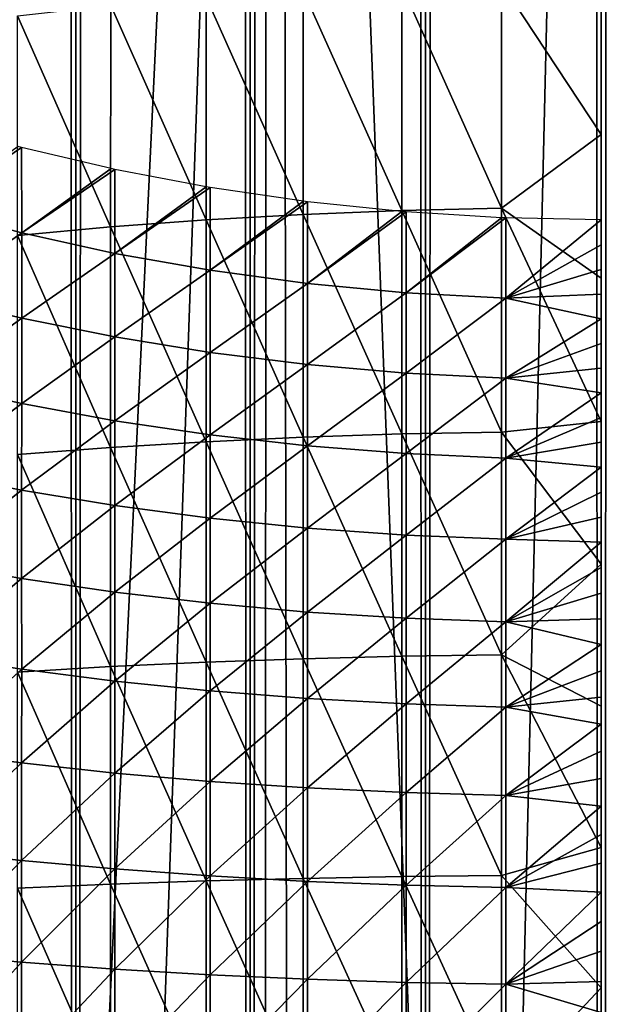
# Model space of a CAD drawing. Header units: millimetres. Extents: x -46 to 46, y -9 to 3208.
# Tile 284 of 401: x -1.39 to 0, y 37.83 to 40.18. Entities that reach past the tile are written whole.
import ezdxf

# ---------------------------------------------------------------- set-up
doc = ezdxf.new("R2010")
doc.units = ezdxf.units.MM
doc.header["$LTSCALE"] = 65.185185
for name, color, linetype in [('18', 7, 'CONTINUOUS'), ('19', 7, 'CONTINUOUS'), ('28', 7, 'CONTINUOUS'), ('30', 7, 'CONTINUOUS'), ('31', 7, 'CONTINUOUS'), ('32', 7, 'CONTINUOUS'), ('33', 7, 'CONTINUOUS')]:
    doc.layers.add(name, color=color, linetype=linetype)

msp = doc.modelspace()

# ---------------------------------------------------------------- linework, layer by layer
at = {"layer": '18', "color": 7, "linetype": 'CONTINUOUS'}
for points in [[(-1.6689, 11.3, 65.312), (-1.2563, 11.3, 65.394), (-1.6689, 1111.3, 65.312), (-1.6689, 11.3, 65.312)], [(-1.6689, 1111.3, 65.312), (-1.2563, 11.3, 65.394), (-1.2563, 1111.3, 65.394), (-1.6689, 1111.3, 65.312)], [(-1.2563, 11.3, 50.606), (-1.6689, 11.3, 50.688), (-1.2563, 1111.3, 50.606), (-1.2563, 11.3, 50.606)], [(-1.2563, 1111.3, 50.606), (-1.6689, 11.3, 50.688), (-1.6689, 1111.3, 50.688), (-1.2563, 1111.3, 50.606)], [(-1.2563, 11.3, 65.394), (-0.8397, 11.3, 65.4528), (-1.2563, 1111.3, 65.394), (-1.2563, 11.3, 65.394)], [(-1.2563, 1111.3, 65.394), (-0.8397, 11.3, 65.4528), (-0.8397, 1111.3, 65.4528), (-1.2563, 1111.3, 65.394)], [(-0.8397, 11.3, 50.5472), (-1.2563, 11.3, 50.606), (-0.8397, 1111.3, 50.5472), (-0.8397, 11.3, 50.5472)], [(-0.8397, 1111.3, 50.5472), (-1.2563, 11.3, 50.606), (-1.2563, 1111.3, 50.606), (-0.8397, 1111.3, 50.5472)], [(-0.8397, 11.3, 65.4528), (-0.4205, 11.3, 65.4882), (-0.8397, 1111.3, 65.4528), (-0.8397, 11.3, 65.4528)], [(-0.8397, 1111.3, 65.4528), (-0.4205, 11.3, 65.4882), (-0.4205, 1111.3, 65.4882), (-0.8397, 1111.3, 65.4528)], [(-0.4205, 11.3, 50.5118), (-0.8397, 11.3, 50.5472), (-0.4205, 1111.3, 50.5118), (-0.4205, 11.3, 50.5118)], [(-0.4205, 1111.3, 50.5118), (-0.8397, 11.3, 50.5472), (-0.8397, 1111.3, 50.5472), (-0.4205, 1111.3, 50.5118)], [(0, 11.3, 65.5), (0, 1111.3, 65.5), (-0.4205, 1111.3, 65.4882), (0, 11.3, 65.5)], [(-0.4205, 11.3, 65.4882), (0, 11.3, 65.5), (-0.4205, 1111.3, 65.4882), (-0.4205, 11.3, 65.4882)], [(0, 11.3, 50.5), (-0.4205, 11.3, 50.5118), (0, 1111.3, 50.5), (0, 11.3, 50.5)], [(0, 1111.3, 50.5), (-0.4205, 11.3, 50.5118), (-0.4205, 1111.3, 50.5118), (0, 1111.3, 50.5)]]:
    msp.add_3dface(points, dxfattribs=at)
at = {"layer": '19', "color": 7, "linetype": 'CONTINUOUS'}
for points in [[(0, 1111.3, 65.5), (0, 11.3, 65.5), (0.4205, 11.3, 65.4882), (0, 1111.3, 65.5)], [(0, 1111.3, 65.5), (0.4205, 11.3, 65.4882), (0.4205, 1111.3, 65.4882), (0, 1111.3, 65.5)], [(0, 11.3, 50.5), (0, 1111.3, 50.5), (0.4205, 1111.3, 50.5118), (0, 11.3, 50.5)], [(0.4205, 11.3, 50.5118), (0, 11.3, 50.5), (0.4205, 1111.3, 50.5118), (0.4205, 11.3, 50.5118)]]:
    msp.add_3dface(points, dxfattribs=at)
at = {"layer": '28', "color": 7, "linetype": 'CONTINUOUS'}
for points in [[(-0.4768, 40.2614, 53.8029), (-0.4768, 39.7249, 53.6612), (-0.7125, 40.2501, 53.8419), (-0.4768, 40.2614, 53.8029)], [(-0.2388, 40.2682, 53.7793), (-0.2389, 39.7306, 53.6374), (-0.4768, 40.2614, 53.8029), (-0.2388, 40.2682, 53.7793)], [(-0.4768, 40.2614, 53.8029), (-0.2389, 39.7306, 53.6374), (-0.4768, 39.7249, 53.6612), (-0.4768, 40.2614, 53.8029)], [(-0.2388, 40.2682, 53.7793), (0, 39.9065, 53.6725), (-0.2389, 39.7306, 53.6374), (-0.2388, 40.2682, 53.7793)], [(0, 40.2508, 53.7658), (0, 39.9065, 53.6725), (-0.2388, 40.2682, 53.7793), (0, 40.2508, 53.7658)], [(-0.9449, 40.2343, 53.8964), (-0.945, 39.7022, 53.7559), (-1.1729, 40.2142, 53.9659), (-0.9449, 40.2343, 53.8964)], [(-0.9449, 40.2343, 53.8964), (-0.7126, 39.7154, 53.7008), (-0.945, 39.7022, 53.7559), (-0.9449, 40.2343, 53.8964)], [(-0.7125, 40.2501, 53.8419), (-0.7126, 39.7154, 53.7008), (-0.9449, 40.2343, 53.8964), (-0.7125, 40.2501, 53.8419)], [(-0.7125, 40.2501, 53.8419), (-0.4768, 39.7249, 53.6612), (-0.7126, 39.7154, 53.7008), (-0.7125, 40.2501, 53.8419)], [(-1.1729, 40.2142, 53.9659), (-1.173, 39.6854, 53.8263), (-1.3955, 40.1898, 54.0503), (-1.1729, 40.2142, 53.9659)], [(-1.1729, 40.2142, 53.9659), (-0.945, 39.7022, 53.7559), (-1.173, 39.6854, 53.8263), (-1.1729, 40.2142, 53.9659)], [(-1.3955, 40.1898, 54.0503), (-1.173, 39.6854, 53.8263), (-1.3955, 39.665, 53.9117), (-1.3955, 40.1898, 54.0503)], [(0, 39.9065, 53.6725), (0, 39.563, 53.5902), (-0.2389, 39.7306, 53.6374), (0, 39.9065, 53.6725)], [(-1.3944, 39.8778, 60.9557), (-1.602, 39.7285, 60.7271), (-1.3858, 39.8755, 60.9587), (-1.3944, 39.8778, 60.9557)], [(-1.3858, 39.8755, 60.9587), (-1.602, 39.7285, 60.7271), (-1.3857, 39.6712, 60.8117), (-1.3858, 39.8755, 60.9587)], [(-1.3858, 39.8755, 60.9587), (-1.3857, 39.6712, 60.8117), (-1.1721, 39.8247, 61.0255), (-1.3858, 39.8755, 60.9587)], [(-1.1721, 39.8247, 61.0255), (-1.3857, 39.6712, 60.8117), (-1.1631, 39.8228, 61.0281), (-1.1721, 39.8247, 61.0255)], [(-1.1631, 39.8228, 61.0281), (-1.3857, 39.6712, 60.8117), (-1.163, 39.6223, 60.8838), (-1.1631, 39.8228, 61.0281)], [(-1.1631, 39.8228, 61.0281), (-1.163, 39.6223, 60.8838), (-0.9443, 39.781, 61.0831), (-1.1631, 39.8228, 61.0281)], [(-0.9443, 39.781, 61.0831), (-1.163, 39.6223, 60.8838), (-0.9348, 39.7794, 61.0852), (-0.9443, 39.781, 61.0831)], [(-0.9348, 39.7794, 61.0852), (-1.163, 39.6223, 60.8838), (-0.9348, 39.582, 60.9432), (-0.9348, 39.7794, 61.0852)], [(-0.9348, 39.7794, 61.0852), (-0.9348, 39.582, 60.9432), (-0.7121, 39.7467, 61.1282), (-0.9348, 39.7794, 61.0852)], [(-0.7121, 39.7467, 61.1282), (-0.9348, 39.582, 60.9432), (-0.7023, 39.7455, 61.1298), (-0.7121, 39.7467, 61.1282)], [(-0.7023, 39.7455, 61.1298), (-0.9348, 39.582, 60.9432), (-0.7022, 39.5506, 60.9895), (-0.7023, 39.7455, 61.1298)], [(-0.7023, 39.7455, 61.1298), (-0.7022, 39.5506, 60.9895), (-0.4766, 39.7222, 61.1605), (-0.7023, 39.7455, 61.1298)], [(-1.602, 39.7285, 60.7271), (-1.6019, 39.5203, 60.5938), (-1.3857, 39.6712, 60.8117), (-1.602, 39.7285, 60.7271)], [(-0.7126, 39.7154, 53.7008), (-0.7126, 39.183, 53.5861), (-0.945, 39.7022, 53.7559), (-0.7126, 39.7154, 53.7008)], [(-0.4768, 39.7249, 53.6612), (-0.4768, 39.1907, 53.5461), (-0.7126, 39.7154, 53.7008), (-0.4768, 39.7249, 53.6612)], [(-0.7126, 39.7154, 53.7008), (-0.4768, 39.1907, 53.5461), (-0.7126, 39.183, 53.5861), (-0.7126, 39.7154, 53.7008)], [(-0.4766, 39.7222, 61.1605), (-0.7022, 39.5506, 60.9895), (-0.4664, 39.7213, 61.1616), (-0.4766, 39.7222, 61.1605)], [(-0.4664, 39.7213, 61.1616), (-0.7022, 39.5506, 60.9895), (-0.4664, 39.5282, 61.0226), (-0.4664, 39.7213, 61.1616)], [(-0.2389, 39.7306, 53.6374), (-0.2389, 39.1953, 53.5221), (-0.4768, 39.7249, 53.6612), (-0.2389, 39.7306, 53.6374)], [(-0.4768, 39.7249, 53.6612), (-0.2389, 39.1953, 53.5221), (-0.4768, 39.1907, 53.5461), (-0.4768, 39.7249, 53.6612)], [(-0.4664, 39.7213, 61.1616), (-0.4664, 39.5282, 61.0226), (-0.2388, 39.7074, 61.18), (-0.4664, 39.7213, 61.1616)], [(0, 39.563, 53.5902), (0, 39.2206, 53.5187), (-0.2389, 39.7306, 53.6374), (0, 39.563, 53.5902)], [(-0.2389, 39.7306, 53.6374), (0, 39.2206, 53.5187), (-0.2389, 39.1953, 53.5221), (-0.2389, 39.7306, 53.6374)], [(-0.945, 39.7022, 53.7559), (-0.945, 39.1723, 53.6417), (-1.173, 39.6854, 53.8263), (-0.945, 39.7022, 53.7559)], [(-0.945, 39.7022, 53.7559), (-0.7126, 39.183, 53.5861), (-0.945, 39.1723, 53.6417), (-0.945, 39.7022, 53.7559)], [(-0.2388, 39.7074, 61.18), (-0.4664, 39.5282, 61.0226), (-0.2284, 39.707, 61.1805), (-0.2388, 39.7074, 61.18)], [(-0.2284, 39.707, 61.1805), (-0.4664, 39.5282, 61.0226), (-0.2283, 39.5148, 61.0423), (-0.2284, 39.707, 61.1805)], [(-0.2284, 39.707, 61.1805), (-0.2283, 39.5148, 61.0423), (0, 39.7024, 61.1864), (-0.2284, 39.707, 61.1805)], [(0, 39.7024, 61.1864), (-0.2283, 39.5148, 61.0423), (0, 39.6429, 61.1419), (0, 39.7024, 61.1864)], [(-1.3857, 39.6712, 60.8117), (-1.6019, 39.5203, 60.5938), (-1.3856, 39.4676, 60.6814), (-1.3857, 39.6712, 60.8117)], [(-1.173, 39.6854, 53.8263), (-1.173, 39.1586, 53.7128), (-1.3955, 39.665, 53.9117), (-1.173, 39.6854, 53.8263)], [(-1.3955, 39.665, 53.9117), (-1.173, 39.1586, 53.7128), (-1.3955, 39.142, 53.7991), (-1.3955, 39.665, 53.9117)], [(-1.3857, 39.6712, 60.8117), (-1.3856, 39.4676, 60.6814), (-1.163, 39.6223, 60.8838), (-1.3857, 39.6712, 60.8117)], [(-1.173, 39.6854, 53.8263), (-0.945, 39.1723, 53.6417), (-1.173, 39.1586, 53.7128), (-1.173, 39.6854, 53.8263)], [(0, 39.6429, 61.1419), (-0.2283, 39.5148, 61.0423), (0, 39.5836, 61.0991), (0, 39.6429, 61.1419)], [(-1.163, 39.6223, 60.8838), (-1.3856, 39.4676, 60.6814), (-1.1629, 39.4227, 60.756), (-1.163, 39.6223, 60.8838)], [(-1.163, 39.6223, 60.8838), (-1.1629, 39.4227, 60.756), (-0.9348, 39.582, 60.9432), (-1.163, 39.6223, 60.8838)], [(-0.9348, 39.582, 60.9432), (-1.1629, 39.4227, 60.756), (-0.9347, 39.3857, 60.8175), (-0.9348, 39.582, 60.9432)], [(-0.9348, 39.582, 60.9432), (-0.9347, 39.3857, 60.8175), (-0.7022, 39.5506, 60.9895), (-0.9348, 39.582, 60.9432)], [(0, 39.5836, 61.0991), (-0.2283, 39.5148, 61.0423), (0, 39.5245, 61.0579), (0, 39.5836, 61.0991)], [(-0.7022, 39.5506, 60.9895), (-0.9347, 39.3857, 60.8175), (-0.7021, 39.3568, 60.8655), (-0.7022, 39.5506, 60.9895)], [(-0.7022, 39.5506, 60.9895), (-0.7021, 39.3568, 60.8655), (-0.4664, 39.5282, 61.0226), (-0.7022, 39.5506, 60.9895)], [(-0.4664, 39.5282, 61.0226), (-0.7021, 39.3568, 60.8655), (-0.4663, 39.3362, 60.8997), (-0.4664, 39.5282, 61.0226)], [(-0.4664, 39.5282, 61.0226), (-0.4663, 39.3362, 60.8997), (-0.2283, 39.5148, 61.0423), (-0.4664, 39.5282, 61.0226)], [(0, 39.5245, 61.0579), (-0.2283, 39.5148, 61.0423), (0, 39.4655, 61.0182), (0, 39.5245, 61.0579)], [(-1.6019, 39.5203, 60.5938), (-1.602, 39.311, 60.4756), (-1.3856, 39.4676, 60.6814), (-1.6019, 39.5203, 60.5938)], [(-0.2283, 39.5148, 61.0423), (-0.4663, 39.3362, 60.8997), (-0.2283, 39.324, 60.9201), (-0.2283, 39.5148, 61.0423)], [(-0.2283, 39.5148, 61.0423), (-0.2283, 39.324, 60.9201), (0, 39.4655, 61.0182), (-0.2283, 39.5148, 61.0423)], [(-1.3856, 39.4676, 60.6814), (-1.602, 39.311, 60.4756), (-1.3857, 39.2632, 60.5659), (-1.3856, 39.4676, 60.6814)], [(-1.3856, 39.4676, 60.6814), (-1.3857, 39.2632, 60.5659), (-1.1629, 39.4227, 60.756), (-1.3856, 39.4676, 60.6814)], [(0, 39.4655, 61.0182), (-0.2283, 39.324, 60.9201), (0, 39.4066, 60.98), (0, 39.4655, 61.0182)], [(-1.1629, 39.4227, 60.756), (-1.3857, 39.2632, 60.5659), (-1.1629, 39.2223, 60.6429), (-1.1629, 39.4227, 60.756)], [(-1.1629, 39.4227, 60.756), (-1.1629, 39.2223, 60.6429), (-0.9347, 39.3857, 60.8175), (-1.1629, 39.4227, 60.756)], [(0, 39.4066, 60.98), (-0.2283, 39.324, 60.9201), (0, 39.3477, 60.9432), (0, 39.4066, 60.98)], [(-0.9347, 39.3857, 60.8175), (-1.1629, 39.2223, 60.6429), (-0.9348, 39.1887, 60.7062), (-0.9347, 39.3857, 60.8175)], [(-0.9347, 39.3857, 60.8175), (-0.9348, 39.1887, 60.7062), (-0.7021, 39.3568, 60.8655), (-0.9347, 39.3857, 60.8175)], [(-0.7021, 39.3568, 60.8655), (-0.9348, 39.1887, 60.7062), (-0.7022, 39.1625, 60.7557), (-0.7021, 39.3568, 60.8655)], [(-0.7021, 39.3568, 60.8655), (-0.7022, 39.1625, 60.7557), (-0.4663, 39.3362, 60.8997), (-0.7021, 39.3568, 60.8655)], [(-0.4663, 39.3362, 60.8997), (-0.7022, 39.1625, 60.7557), (-0.4664, 39.1438, 60.791), (-0.4663, 39.3362, 60.8997)], [(-0.4663, 39.3362, 60.8997), (-0.4664, 39.1438, 60.791), (-0.2283, 39.324, 60.9201), (-0.4663, 39.3362, 60.8997)], [(0, 39.3477, 60.9432), (-0.2283, 39.324, 60.9201), (0, 39.2888, 60.9078), (0, 39.3477, 60.9432)], [(-0.2283, 39.324, 60.9201), (-0.4664, 39.1438, 60.791), (-0.2283, 39.1327, 60.812), (-0.2283, 39.324, 60.9201)], [(-0.2283, 39.324, 60.9201), (-0.2283, 39.1327, 60.812), (0, 39.2888, 60.9078), (-0.2283, 39.324, 60.9201)], [(-1.602, 39.311, 60.4756), (-1.6022, 39.0992, 60.3706), (-1.3857, 39.2632, 60.5659), (-1.602, 39.311, 60.4756)], [(0, 39.2888, 60.9078), (-0.2283, 39.1327, 60.812), (0, 39.2299, 60.8737), (0, 39.2888, 60.9078)], [(-1.3857, 39.2632, 60.5659), (-1.6022, 39.0992, 60.3706), (-1.3858, 39.0563, 60.4633), (-1.3857, 39.2632, 60.5659)], [(-1.3857, 39.2632, 60.5659), (-1.3858, 39.0563, 60.4633), (-1.1629, 39.2223, 60.6429), (-1.3857, 39.2632, 60.5659)], [(-1.1629, 39.2223, 60.6429), (-1.3858, 39.0563, 60.4633), (-1.1631, 39.0196, 60.5424), (-1.1629, 39.2223, 60.6429)], [(-1.1629, 39.2223, 60.6429), (-1.1631, 39.0196, 60.5424), (-0.9348, 39.1887, 60.7062), (-1.1629, 39.2223, 60.6429)], [(0, 39.2206, 53.5187), (0, 38.8796, 53.4573), (-0.2389, 39.1953, 53.5221), (0, 39.2206, 53.5187)], [(0, 39.2299, 60.8737), (-0.2283, 39.1327, 60.812), (0, 39.1708, 60.8409), (0, 39.2299, 60.8737)], [(-0.2389, 39.1953, 53.5221), (-0.2389, 38.6634, 53.4315), (-0.4768, 39.1907, 53.5461), (-0.2389, 39.1953, 53.5221)], [(-0.2389, 39.1953, 53.5221), (0, 38.8796, 53.4573), (-0.2389, 38.6634, 53.4315), (-0.2389, 39.1953, 53.5221)], [(-0.945, 39.1723, 53.6417), (-0.945, 38.6454, 53.5519), (-1.173, 39.1586, 53.7128), (-0.945, 39.1723, 53.6417)], [(-0.9348, 39.1887, 60.7062), (-1.1631, 39.0196, 60.5424), (-0.9348, 38.9894, 60.6075), (-0.9348, 39.1887, 60.7062)], [(-0.7126, 39.183, 53.5861), (-0.7126, 38.6538, 53.4959), (-0.945, 39.1723, 53.6417), (-0.7126, 39.183, 53.5861)], [(-0.945, 39.1723, 53.6417), (-0.7126, 38.6538, 53.4959), (-0.945, 38.6454, 53.5519), (-0.945, 39.1723, 53.6417)], [(-0.9348, 39.1887, 60.7062), (-0.9348, 38.9894, 60.6075), (-0.7022, 39.1625, 60.7557), (-0.9348, 39.1887, 60.7062)], [(-0.4768, 39.1907, 53.5461), (-0.4768, 38.6598, 53.4557), (-0.7126, 39.183, 53.5861), (-0.4768, 39.1907, 53.5461)], [(-0.7126, 39.183, 53.5861), (-0.4768, 38.6598, 53.4557), (-0.7126, 38.6538, 53.4959), (-0.7126, 39.183, 53.5861)], [(-0.4768, 39.1907, 53.5461), (-0.2389, 38.6634, 53.4315), (-0.4768, 38.6598, 53.4557), (-0.4768, 39.1907, 53.5461)], [(0, 39.1708, 60.8409), (-0.2283, 39.1327, 60.812), (0, 39.1115, 60.8093), (0, 39.1708, 60.8409)], [(-1.173, 39.1586, 53.7128), (-1.173, 38.6348, 53.6236), (-1.3955, 39.142, 53.7991), (-1.173, 39.1586, 53.7128)], [(-1.173, 39.1586, 53.7128), (-0.945, 38.6454, 53.5519), (-1.173, 38.6348, 53.6236), (-1.173, 39.1586, 53.7128)], [(-0.7022, 39.1625, 60.7557), (-0.9348, 38.9894, 60.6075), (-0.7023, 38.9659, 60.6583), (-0.7022, 39.1625, 60.7557)], [(-0.7022, 39.1625, 60.7557), (-0.7023, 38.9659, 60.6583), (-0.4664, 39.1438, 60.791), (-0.7022, 39.1625, 60.7557)], [(-1.3955, 39.142, 53.7991), (-1.173, 38.6348, 53.6236), (-1.3955, 38.6218, 53.7105), (-1.3955, 39.142, 53.7991)], [(-0.4664, 39.1438, 60.791), (-0.7023, 38.9659, 60.6583), (-0.4664, 38.9491, 60.6945), (-0.4664, 39.1438, 60.791)], [(-0.4664, 39.1438, 60.791), (-0.4664, 38.9491, 60.6945), (-0.2283, 39.1327, 60.812), (-0.4664, 39.1438, 60.791)], [(-0.2283, 39.1327, 60.812), (-0.4664, 38.9491, 60.6945), (-0.2284, 38.9391, 60.7161), (-0.2283, 39.1327, 60.812)], [(-0.2283, 39.1327, 60.812), (-0.2284, 38.9391, 60.7161), (0, 39.1115, 60.8093), (-0.2283, 39.1327, 60.812)], [(0, 39.1115, 60.8093), (-0.2284, 38.9391, 60.7161), (0, 39.052, 60.7788), (0, 39.1115, 60.8093)], [(-1.6022, 39.0992, 60.3706), (-1.6021, 38.8834, 60.2773), (-1.3858, 39.0563, 60.4633), (-1.6022, 39.0992, 60.3706)], [(-1.3858, 39.0563, 60.4633), (-1.6021, 38.8834, 60.2773), (-1.3858, 38.8453, 60.3722), (-1.3858, 39.0563, 60.4633)], [(-1.3858, 39.0563, 60.4633), (-1.3858, 38.8453, 60.3722), (-1.1631, 39.0196, 60.5424), (-1.3858, 39.0563, 60.4633)], [(0, 39.052, 60.7788), (-0.2284, 38.9391, 60.7161), (0, 38.9923, 60.7494), (0, 39.052, 60.7788)], [(-1.1631, 39.0196, 60.5424), (-1.3858, 38.8453, 60.3722), (-1.163, 38.8128, 60.4531), (-1.1631, 39.0196, 60.5424)], [(-1.1631, 39.0196, 60.5424), (-1.163, 38.8128, 60.4531), (-0.9348, 38.9894, 60.6075), (-1.1631, 39.0196, 60.5424)], [(-0.9348, 38.9894, 60.6075), (-1.163, 38.8128, 60.4531), (-0.9348, 38.7861, 60.5196), (-0.9348, 38.9894, 60.6075)], [(-0.9348, 38.9894, 60.6075), (-0.9348, 38.7861, 60.5196), (-0.7023, 38.9659, 60.6583), (-0.9348, 38.9894, 60.6075)], [(0, 38.9923, 60.7494), (-0.2284, 38.9391, 60.7161), (0, 38.9321, 60.7211), (0, 38.9923, 60.7494)], [(-0.7023, 38.9659, 60.6583), (-0.9348, 38.7861, 60.5196), (-0.7022, 38.7653, 60.5716), (-0.7023, 38.9659, 60.6583)], [(-0.7023, 38.9659, 60.6583), (-0.7022, 38.7653, 60.5716), (-0.4664, 38.9491, 60.6945), (-0.7023, 38.9659, 60.6583)], [(-0.4664, 38.9491, 60.6945), (-0.7022, 38.7653, 60.5716), (-0.4664, 38.7504, 60.6087), (-0.4664, 38.9491, 60.6945)], [(-0.4664, 38.9491, 60.6945), (-0.4664, 38.7504, 60.6087), (-0.2284, 38.9391, 60.7161), (-0.4664, 38.9491, 60.6945)], [(-0.2284, 38.9391, 60.7161), (-0.4664, 38.7504, 60.6087), (-0.2283, 38.7415, 60.6307), (-0.2284, 38.9391, 60.7161)], [(-0.2284, 38.9391, 60.7161), (-0.2283, 38.7415, 60.6307), (0, 38.9321, 60.7211), (-0.2284, 38.9391, 60.7161)], [(0, 38.9321, 60.7211), (-0.2283, 38.7415, 60.6307), (0, 38.8717, 60.6937), (0, 38.9321, 60.7211)], [(-1.6021, 38.8834, 60.2773), (-1.602, 38.6618, 60.1949), (-1.3858, 38.8453, 60.3722), (-1.6021, 38.8834, 60.2773)], [(0, 38.8796, 53.4573), (0, 38.5402, 53.4055), (-0.2389, 38.6634, 53.4315), (0, 38.8796, 53.4573)], [(0, 38.8717, 60.6937), (-0.2283, 38.7415, 60.6307), (0, 38.8107, 60.6673), (0, 38.8717, 60.6937)], [(-1.3858, 38.8453, 60.3722), (-1.602, 38.6618, 60.1949), (-1.3857, 38.6286, 60.2916), (-1.3858, 38.8453, 60.3722)], [(-1.3858, 38.8453, 60.3722), (-1.3857, 38.6286, 60.2916), (-1.163, 38.8128, 60.4531), (-1.3858, 38.8453, 60.3722)], [(-1.163, 38.8128, 60.4531), (-1.3857, 38.6286, 60.2916), (-1.163, 38.6003, 60.374), (-1.163, 38.8128, 60.4531)], [(-1.163, 38.8128, 60.4531), (-1.163, 38.6003, 60.374), (-0.9348, 38.7861, 60.5196), (-1.163, 38.8128, 60.4531)], [(0, 38.8107, 60.6673), (-0.2283, 38.7415, 60.6307), (0, 38.7493, 60.6419), (0, 38.8107, 60.6673)], [(-0.9348, 38.7861, 60.5196), (-1.163, 38.6003, 60.374), (-0.9348, 38.577, 60.4418), (-0.9348, 38.7861, 60.5196)], [(-0.9348, 38.7861, 60.5196), (-0.9348, 38.577, 60.4418), (-0.7022, 38.7653, 60.5716), (-0.9348, 38.7861, 60.5196)], [(-0.7022, 38.7653, 60.5716), (-0.9348, 38.577, 60.4418), (-0.7022, 38.5589, 60.4948), (-0.7022, 38.7653, 60.5716)], [(-0.7022, 38.7653, 60.5716), (-0.7022, 38.5589, 60.4948), (-0.4664, 38.7504, 60.6087), (-0.7022, 38.7653, 60.5716)], [(-0.4664, 38.7504, 60.6087), (-0.7022, 38.5589, 60.4948), (-0.4664, 38.5459, 60.5326), (-0.4664, 38.7504, 60.6087)], [(-0.4664, 38.7504, 60.6087), (-0.4664, 38.5459, 60.5326), (-0.2283, 38.7415, 60.6307), (-0.4664, 38.7504, 60.6087)], [(0, 38.7493, 60.6419), (-0.2283, 38.7415, 60.6307), (0, 38.6873, 60.6174), (0, 38.7493, 60.6419)], [(-0.2283, 38.7415, 60.6307), (-0.4664, 38.5459, 60.5326), (-0.2283, 38.5382, 60.555), (-0.2283, 38.7415, 60.6307)], [(-0.2283, 38.7415, 60.6307), (-0.2283, 38.5382, 60.555), (0, 38.6873, 60.6174), (-0.2283, 38.7415, 60.6307)], [(0, 38.6873, 60.6174), (-0.2283, 38.5382, 60.555), (0, 38.6248, 60.5938), (0, 38.6873, 60.6174)], [(-1.602, 38.6618, 60.1949), (-1.6021, 38.433, 60.1227), (-1.3857, 38.6286, 60.2916), (-1.602, 38.6618, 60.1949)], [(-0.7126, 38.6538, 53.4959), (-0.7126, 38.1289, 53.4283), (-0.945, 38.6454, 53.5519), (-0.7126, 38.6538, 53.4959)], [(-0.4768, 38.6598, 53.4557), (-0.4768, 38.1333, 53.3879), (-0.7126, 38.6538, 53.4959), (-0.4768, 38.6598, 53.4557)], [(-0.7126, 38.6538, 53.4959), (-0.4768, 38.1333, 53.3879), (-0.7126, 38.1289, 53.4283), (-0.7126, 38.6538, 53.4959)], [(-0.2389, 38.6634, 53.4315), (-0.2389, 38.136, 53.3635), (-0.4768, 38.6598, 53.4557), (-0.2389, 38.6634, 53.4315)], [(-0.4768, 38.6598, 53.4557), (-0.2389, 38.136, 53.3635), (-0.4768, 38.1333, 53.3879), (-0.4768, 38.6598, 53.4557)], [(0, 38.5402, 53.4055), (0, 38.2028, 53.3628), (-0.2389, 38.6634, 53.4315), (0, 38.5402, 53.4055)], [(-0.2389, 38.6634, 53.4315), (0, 38.2028, 53.3628), (-0.2389, 38.136, 53.3635), (-0.2389, 38.6634, 53.4315)], [(-1.173, 38.6348, 53.6236), (-1.173, 38.1149, 53.5566), (-1.3955, 38.6218, 53.7105), (-1.173, 38.6348, 53.6236)], [(-0.945, 38.6454, 53.5519), (-0.945, 38.1228, 53.4846), (-1.173, 38.6348, 53.6236), (-0.945, 38.6454, 53.5519)], [(-1.173, 38.6348, 53.6236), (-0.945, 38.1228, 53.4846), (-1.173, 38.1149, 53.5566), (-1.173, 38.6348, 53.6236)], [(-0.945, 38.6454, 53.5519), (-0.7126, 38.1289, 53.4283), (-0.945, 38.1228, 53.4846), (-0.945, 38.6454, 53.5519)], [(-1.3857, 38.6286, 60.2916), (-1.6021, 38.433, 60.1227), (-1.3858, 38.4046, 60.2209), (-1.3857, 38.6286, 60.2916)], [(-1.3955, 38.6218, 53.7105), (-1.173, 38.1149, 53.5566), (-1.3955, 38.1054, 53.6439), (-1.3955, 38.6218, 53.7105)], [(-1.3857, 38.6286, 60.2916), (-1.3858, 38.4046, 60.2209), (-1.163, 38.6003, 60.374), (-1.3857, 38.6286, 60.2916)], [(0, 38.6248, 60.5938), (-0.2283, 38.5382, 60.555), (0, 38.5615, 60.571), (0, 38.6248, 60.5938)], [(-1.163, 38.6003, 60.374), (-1.3858, 38.4046, 60.2209), (-1.163, 38.3804, 60.3046), (-1.163, 38.6003, 60.374)], [(-1.163, 38.6003, 60.374), (-1.163, 38.3804, 60.3046), (-0.9348, 38.577, 60.4418), (-1.163, 38.6003, 60.374)], [(-0.9348, 38.577, 60.4418), (-1.163, 38.3804, 60.3046), (-0.9348, 38.3605, 60.3735), (-0.9348, 38.577, 60.4418)], [(-0.9348, 38.577, 60.4418), (-0.9348, 38.3605, 60.3735), (-0.7022, 38.5589, 60.4948), (-0.9348, 38.577, 60.4418)], [(-0.7022, 38.5589, 60.4948), (-0.9348, 38.3605, 60.3735), (-0.7022, 38.3449, 60.4273), (-0.7022, 38.5589, 60.4948)], [(-0.7022, 38.5589, 60.4948), (-0.7022, 38.3449, 60.4273), (-0.4664, 38.5459, 60.5326), (-0.7022, 38.5589, 60.4948)], [(0, 38.5615, 60.571), (-0.2283, 38.5382, 60.555), (0, 38.4976, 60.5492), (0, 38.5615, 60.571)], [(-0.4664, 38.5459, 60.5326), (-0.7022, 38.3449, 60.4273), (-0.4664, 38.3338, 60.4657), (-0.4664, 38.5459, 60.5326)], [(-0.4664, 38.5459, 60.5326), (-0.4664, 38.3338, 60.4657), (-0.2283, 38.5382, 60.555), (-0.4664, 38.5459, 60.5326)], [(-0.2283, 38.5382, 60.555), (-0.4664, 38.3338, 60.4657), (-0.2283, 38.3272, 60.4885), (-0.2283, 38.5382, 60.555)], [(-0.2283, 38.5382, 60.555), (-0.2283, 38.3272, 60.4885), (0, 38.4976, 60.5492), (-0.2283, 38.5382, 60.555)], [(0, 38.4976, 60.5492), (-0.2283, 38.3272, 60.4885), (0, 38.4329, 60.5282), (0, 38.4976, 60.5492)], [(-1.6021, 38.433, 60.1227), (-1.6022, 38.1954, 60.0602), (-1.3858, 38.4046, 60.2209), (-1.6021, 38.433, 60.1227)], [(0, 38.4329, 60.5282), (-0.2283, 38.3272, 60.4885), (0, 38.3674, 60.5081), (0, 38.4329, 60.5282)], [(-1.3858, 38.4046, 60.2209), (-1.6022, 38.1954, 60.0602), (-1.3859, 38.1717, 60.1596), (-1.3858, 38.4046, 60.2209)], [(-1.3858, 38.4046, 60.2209), (-1.3859, 38.1717, 60.1596), (-1.163, 38.3804, 60.3046), (-1.3858, 38.4046, 60.2209)], [(-1.163, 38.3804, 60.3046), (-1.3859, 38.1717, 60.1596), (-1.1631, 38.1514, 60.2444), (-1.163, 38.3804, 60.3046)], [(-1.163, 38.3804, 60.3046), (-1.1631, 38.1514, 60.2444), (-0.9348, 38.3605, 60.3735), (-1.163, 38.3804, 60.3046)], [(-0.9348, 38.3605, 60.3735), (-1.1631, 38.1514, 60.2444), (-0.9349, 38.1347, 60.3141), (-0.9348, 38.3605, 60.3735)], [(-0.9348, 38.3605, 60.3735), (-0.9349, 38.1347, 60.3141), (-0.7022, 38.3449, 60.4273), (-0.9348, 38.3605, 60.3735)], [(0, 38.3674, 60.5081), (-0.2283, 38.3272, 60.4885), (0, 38.3011, 60.4888), (0, 38.3674, 60.5081)], [(-0.7022, 38.3449, 60.4273), (-0.9349, 38.1347, 60.3141), (-0.7023, 38.1217, 60.3686), (-0.7022, 38.3449, 60.4273)], [(-0.7022, 38.3449, 60.4273), (-0.7023, 38.1217, 60.3686), (-0.4664, 38.3338, 60.4657), (-0.7022, 38.3449, 60.4273)], [(-0.4664, 38.3338, 60.4657), (-0.7023, 38.1217, 60.3686), (-0.4664, 38.1124, 60.4074), (-0.4664, 38.3338, 60.4657)], [(-0.4664, 38.3338, 60.4657), (-0.4664, 38.1124, 60.4074), (-0.2283, 38.3272, 60.4885), (-0.4664, 38.3338, 60.4657)], [(-0.2283, 38.3272, 60.4885), (-0.4664, 38.1124, 60.4074), (-0.2284, 38.1069, 60.4305), (-0.2283, 38.3272, 60.4885)], [(-0.2283, 38.3272, 60.4885), (-0.2284, 38.1069, 60.4305), (0, 38.3011, 60.4888), (-0.2283, 38.3272, 60.4885)], [(0, 38.3011, 60.4888), (-0.2284, 38.1069, 60.4305), (0, 38.2338, 60.4703), (0, 38.3011, 60.4888)], [(0, 38.2338, 60.4703), (-0.2284, 38.1069, 60.4305), (0, 38.1656, 60.4526), (0, 38.2338, 60.4703)], [(-1.6022, 38.1954, 60.0602), (-1.6022, 37.9478, 60.0069), (-1.3859, 38.1717, 60.1596), (-1.6022, 38.1954, 60.0602)], [(0, 38.2028, 53.3628), (0, 37.8676, 53.3287), (-0.2389, 38.136, 53.3635), (0, 38.2028, 53.3628)], [(-1.3859, 38.1717, 60.1596), (-1.6022, 37.9478, 60.0069), (-1.3859, 37.9285, 60.1073), (-1.3859, 38.1717, 60.1596)], [(-1.3859, 38.1717, 60.1596), (-1.3859, 37.9285, 60.1073), (-1.1631, 38.1514, 60.2444), (-1.3859, 38.1717, 60.1596)], [(0, 38.1656, 60.4526), (-0.2284, 38.1069, 60.4305), (0, 38.0963, 60.4357), (0, 38.1656, 60.4526)], [(-1.1631, 38.1514, 60.2444), (-1.3859, 37.9285, 60.1073), (-1.1631, 37.9121, 60.1929), (-1.1631, 38.1514, 60.2444)], [(-1.1631, 38.1514, 60.2444), (-1.1631, 37.9121, 60.1929), (-0.9349, 38.1347, 60.3141), (-1.1631, 38.1514, 60.2444)], [(-0.2389, 38.136, 53.3635), (-0.2389, 37.6139, 53.3163), (-0.4768, 38.1333, 53.3879), (-0.2389, 38.136, 53.3635)], [(-0.2389, 38.136, 53.3635), (0, 37.8676, 53.3287), (-0.2389, 37.6139, 53.3163), (-0.2389, 38.136, 53.3635)], [(-1.173, 38.1149, 53.5566), (-1.173, 37.6, 53.5101), (-1.3955, 38.1054, 53.6439), (-1.173, 38.1149, 53.5566)], [(-0.945, 38.1228, 53.4846), (-0.945, 37.6052, 53.4378), (-1.173, 38.1149, 53.5566), (-0.945, 38.1228, 53.4846)], [(-1.173, 38.1149, 53.5566), (-0.945, 37.6052, 53.4378), (-1.173, 37.6, 53.5101), (-1.173, 38.1149, 53.5566)], [(-0.9349, 38.1347, 60.3141), (-1.1631, 37.9121, 60.1929), (-0.9349, 37.8985, 60.2633), (-0.9349, 38.1347, 60.3141)], [(-0.7126, 38.1289, 53.4283), (-0.7126, 37.6093, 53.3813), (-0.945, 38.1228, 53.4846), (-0.7126, 38.1289, 53.4283)], [(-0.945, 38.1228, 53.4846), (-0.7126, 37.6093, 53.3813), (-0.945, 37.6052, 53.4378), (-0.945, 38.1228, 53.4846)], [(-0.9349, 38.1347, 60.3141), (-0.9349, 37.8985, 60.2633), (-0.7023, 38.1217, 60.3686), (-0.9349, 38.1347, 60.3141)], [(-0.7023, 38.1217, 60.3686), (-0.9349, 37.8985, 60.2633), (-0.7023, 37.8879, 60.3183), (-0.7023, 38.1217, 60.3686)], [(-0.4768, 38.1333, 53.3879), (-0.4768, 37.6122, 53.3407), (-0.7126, 38.1289, 53.4283), (-0.4768, 38.1333, 53.3879)], [(-0.7126, 38.1289, 53.4283), (-0.4768, 37.6122, 53.3407), (-0.7126, 37.6093, 53.3813), (-0.7126, 38.1289, 53.4283)], [(-0.7023, 38.1217, 60.3686), (-0.7023, 37.8879, 60.3183), (-0.4664, 38.1124, 60.4074), (-0.7023, 38.1217, 60.3686)], [(-0.4664, 38.1124, 60.4074), (-0.7023, 37.8879, 60.3183), (-0.4664, 37.8804, 60.3575), (-0.4664, 38.1124, 60.4074)], [(-0.4768, 38.1333, 53.3879), (-0.2389, 37.6139, 53.3163), (-0.4768, 37.6122, 53.3407), (-0.4768, 38.1333, 53.3879)], [(-0.4664, 38.1124, 60.4074), (-0.4664, 37.8804, 60.3575), (-0.2284, 38.1069, 60.4305), (-0.4664, 38.1124, 60.4074)], [(-1.3955, 38.1054, 53.6439), (-1.173, 37.6, 53.5101), (-1.3955, 37.5936, 53.5977), (-1.3955, 38.1054, 53.6439)], [(-0.2284, 38.1069, 60.4305), (-0.4664, 37.8804, 60.3575), (-0.2284, 37.8759, 60.3809), (-0.2284, 38.1069, 60.4305)], [(-0.2284, 38.1069, 60.4305), (-0.2284, 37.8759, 60.3809), (0, 38.0963, 60.4357), (-0.2284, 38.1069, 60.4305)], [(0, 38.0963, 60.4357), (-0.2284, 37.8759, 60.3809), (0, 38.0261, 60.4196), (0, 38.0963, 60.4357)], [(0, 38.0261, 60.4196), (-0.2284, 37.8759, 60.3809), (0, 37.9547, 60.4042), (0, 38.0261, 60.4196)], [(-1.6022, 37.9478, 60.0069), (-1.6022, 37.6896, 59.963), (-1.3859, 37.9285, 60.1073), (-1.6022, 37.9478, 60.0069)], [(0, 37.9547, 60.4042), (-0.2284, 37.8759, 60.3809), (0, 37.8823, 60.3897), (0, 37.9547, 60.4042)], [(-1.3859, 37.9285, 60.1073), (-1.6022, 37.6896, 59.963), (-1.3859, 37.6745, 60.064), (-1.3859, 37.9285, 60.1073)], [(-1.3859, 37.9285, 60.1073), (-1.3859, 37.6745, 60.064), (-1.1631, 37.9121, 60.1929), (-1.3859, 37.9285, 60.1073)], [(-1.1631, 37.9121, 60.1929), (-1.3859, 37.6745, 60.064), (-1.1631, 37.6617, 60.1502), (-1.1631, 37.9121, 60.1929)], [(-1.1631, 37.9121, 60.1929), (-1.1631, 37.6617, 60.1502), (-0.9349, 37.8985, 60.2633), (-1.1631, 37.9121, 60.1929)], [(-0.9349, 37.8985, 60.2633), (-1.1631, 37.6617, 60.1502), (-0.9349, 37.6511, 60.2212), (-0.9349, 37.8985, 60.2633)], [(-0.9349, 37.8985, 60.2633), (-0.9349, 37.6511, 60.2212), (-0.7023, 37.8879, 60.3183), (-0.9349, 37.8985, 60.2633)], [(-0.7023, 37.8879, 60.3183), (-0.9349, 37.6511, 60.2212), (-0.7023, 37.6428, 60.2765), (-0.7023, 37.8879, 60.3183)], [(-0.7023, 37.8879, 60.3183), (-0.7023, 37.6428, 60.2765), (-0.4664, 37.8804, 60.3575), (-0.7023, 37.8879, 60.3183)], [(-0.4664, 37.8804, 60.3575), (-0.7023, 37.6428, 60.2765), (-0.4664, 37.6369, 60.3161), (-0.4664, 37.8804, 60.3575)], [(-0.4664, 37.8804, 60.3575), (-0.4664, 37.6369, 60.3161), (-0.2284, 37.8759, 60.3809), (-0.4664, 37.8804, 60.3575)], [(0, 37.8823, 60.3897), (-0.2284, 37.8759, 60.3809), (0, 37.8088, 60.376), (0, 37.8823, 60.3897)], [(-0.2284, 37.8759, 60.3809), (-0.4664, 37.6369, 60.3161), (-0.2284, 37.6334, 60.3396), (-0.2284, 37.8759, 60.3809)], [(0, 37.8676, 53.3287), (0, 37.5347, 53.3026), (-0.2389, 37.6139, 53.3163), (0, 37.8676, 53.3287)], [(-0.2284, 37.8759, 60.3809), (-0.2284, 37.6334, 60.3396), (0, 37.8088, 60.376), (-0.2284, 37.8759, 60.3809)]]:
    msp.add_3dface(points, dxfattribs=at)
at = {"layer": '30', "color": 7, "linetype": 'CONTINUOUS'}
for points in [[(-1.5992, 45.7105, -43.7587), (-0.7997, 45.7105, -43.7806), (-2.4357, 11.3105, -44.9232), (-1.5992, 45.7105, -43.7587)], [(-2.4357, 11.3105, -44.9232), (-0.7997, 45.7105, -43.7806), (-0.8122, 11.3105, -44.9818), (-2.4357, 11.3105, -44.9232)], [(-0.7997, 45.7105, -43.7806), (0, 45.7105, -43.7879), (-0.8122, 11.3105, -44.9818), (-0.7997, 45.7105, -43.7806)], [(-0.8122, 11.3105, -44.9818), (0, 45.7105, -43.7879), (0.8122, 11.3105, -44.9818), (-0.8122, 11.3105, -44.9818)], [(0, 45.7105, -43.7879), (0.7997, 45.7105, -43.7806), (0.8122, 11.3105, -44.9818), (0, 45.7105, -43.7879)]]:
    msp.add_3dface(points, dxfattribs=at)
at = {"layer": '31', "color": 7, "linetype": 'CONTINUOUS'}
for points in [[(-0.8122, 11.3105, 44.9818), (-1.5992, 45.7105, 43.7587), (-2.4357, 11.3105, 44.9232), (-0.8122, 11.3105, 44.9818)], [(-0.7997, 45.7105, 43.7806), (-1.5992, 45.7105, 43.7587), (-0.8122, 11.3105, 44.9818), (-0.7997, 45.7105, 43.7806)], [(0, 45.7105, 43.7879), (-0.7997, 45.7105, 43.7806), (-0.8122, 11.3105, 44.9818), (0, 45.7105, 43.7879)], [(0.8122, 11.3105, 44.9818), (0, 45.7105, 43.7879), (-0.8122, 11.3105, 44.9818), (0.8122, 11.3105, 44.9818)]]:
    msp.add_3dface(points, dxfattribs=at)
at = {"layer": '32', "color": 7, "linetype": 'CONTINUOUS'}
for points in [[(-0.7646, 45.7314, -41.3693), (-2.2927, 45.7314, -41.3128), (-0.7345, 25.7686, -39.2714), (-0.7646, 45.7314, -41.3693)], [(-0.7345, 25.7686, -39.2714), (-2.2927, 45.7314, -41.3128), (-1.4687, 25.7686, -39.2508), (-0.7345, 25.7686, -39.2714)], [(0.7646, 45.7314, -41.3693), (-0.7646, 45.7314, -41.3693), (0, 25.7686, -39.2782), (0.7646, 45.7314, -41.3693)], [(0, 25.7686, -39.2782), (-0.7646, 45.7314, -41.3693), (-0.7345, 25.7686, -39.2714), (0, 25.7686, -39.2782)], [(0.7345, 25.7686, -39.2714), (0.7646, 45.7314, -41.3693), (0, 25.7686, -39.2782), (0.7345, 25.7686, -39.2714)]]:
    msp.add_3dface(points, dxfattribs=at)
at = {"layer": '33', "color": 7, "linetype": 'CONTINUOUS'}
for points in [[(-2.2927, 45.7314, 41.3128), (-0.7646, 45.7314, 41.3693), (-1.4687, 25.7686, 39.2508), (-2.2927, 45.7314, 41.3128)], [(-1.4687, 25.7686, 39.2508), (-0.7646, 45.7314, 41.3693), (-0.7345, 25.7686, 39.2714), (-1.4687, 25.7686, 39.2508)], [(-0.7646, 45.7314, 41.3693), (0.7646, 45.7314, 41.3693), (0, 25.7686, 39.2782), (-0.7646, 45.7314, 41.3693)], [(-0.7345, 25.7686, 39.2714), (-0.7646, 45.7314, 41.3693), (0, 25.7686, 39.2782), (-0.7345, 25.7686, 39.2714)]]:
    msp.add_3dface(points, dxfattribs=at)

doc.saveas('drawing.dxf')
